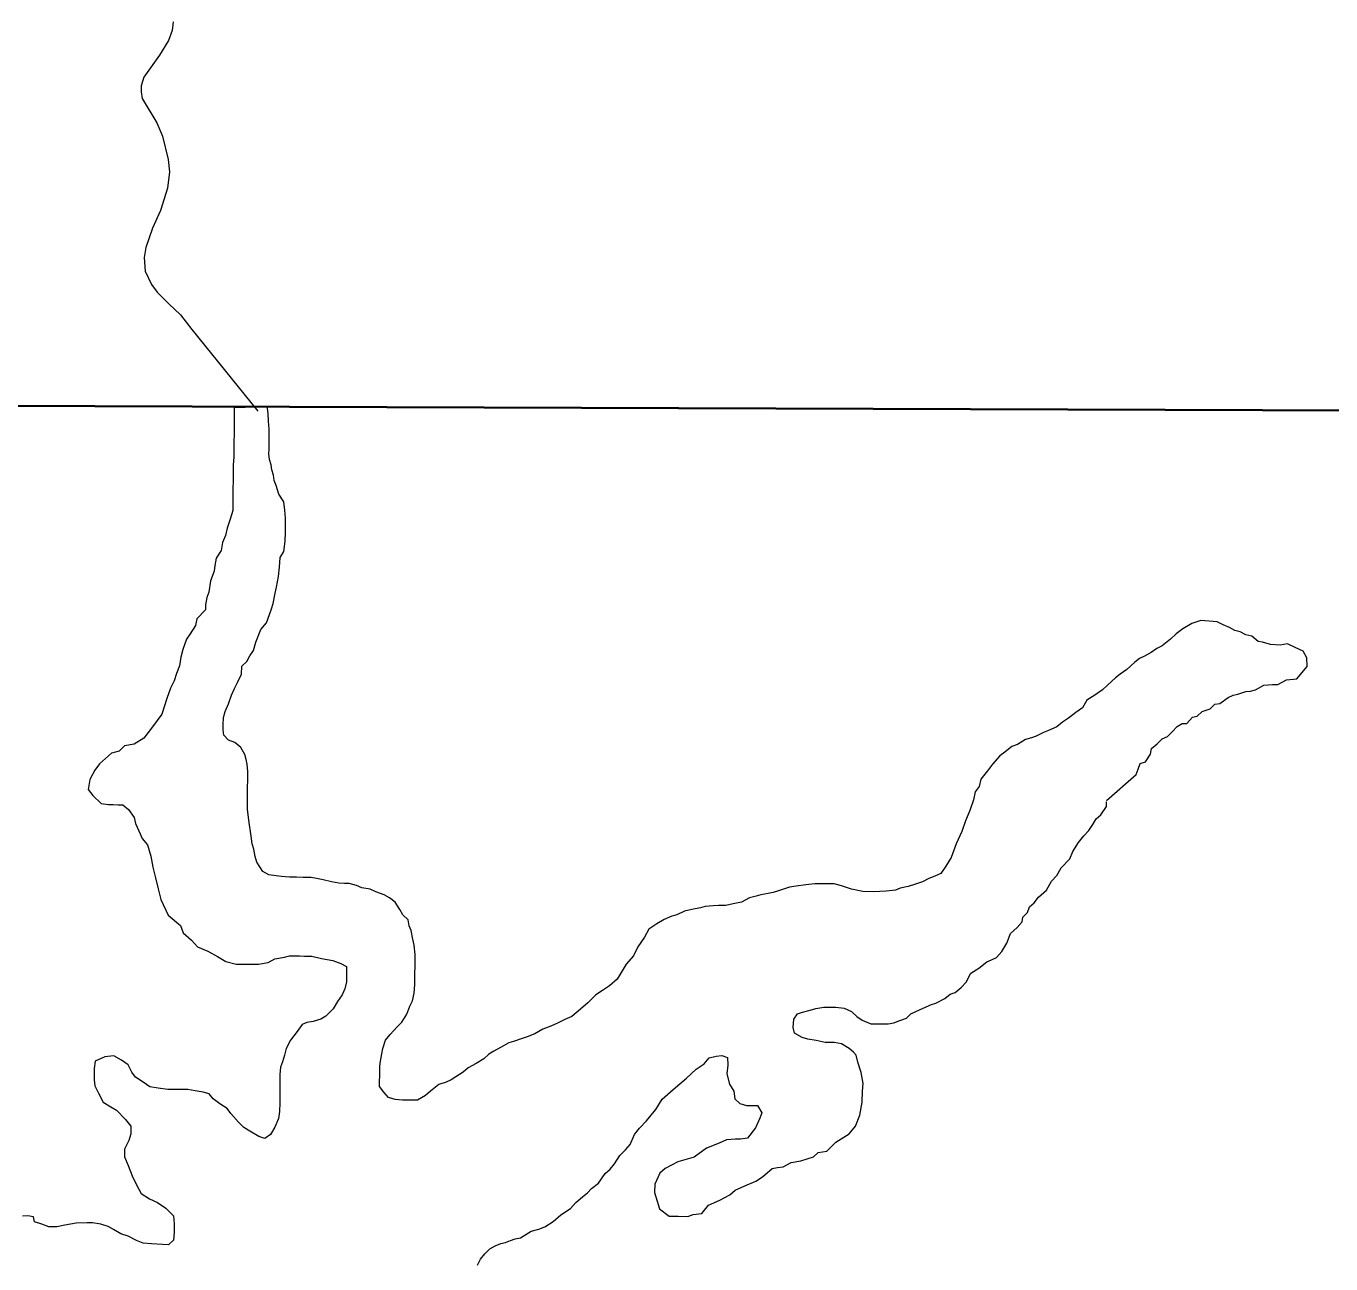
# Model space of a CAD drawing. Extents: x -1643653 to 4543381, y 1624270 to 13878484.
# Drawn here: x 587759 to 588838, y 8909253 to 8910276 of the extents above; entities that cross this region are included whole.
import ezdxf

# ---------------------------------------------------------------- set-up
doc = ezdxf.new("R2010")
doc.units = 0
doc.header["$LTSCALE"] = 200
doc.layers.add('6', color=7, linetype='Continuous', lineweight=13)
doc.layers.add('60', color=7, linetype='Continuous', lineweight=13)

msp = doc.modelspace()

# ---------------------------------------------------------------- linework, layer by layer
at = {"layer": '6'}
msp.add_line((574653.9, 8910009.3), (626625.7, 8909822.1), dxfattribs=at)
for points in [[(587880.7, 8910279.9), (587879.8, 8910272.7), (587876.8, 8910264.5), (587869.5, 8910252.5), (587856.5, 8910234.2), (587854.3, 8910227), (587854.2, 8910222), (587855.1, 8910216.6)], [(587855.1, 8910216.6), (587867.1, 8910196.4), (587872, 8910185.4), (587876.7, 8910166), (587876.7, 8910166), (587877.6, 8910155.8), (587876.1, 8910142.3), (587870.3, 8910123.9), (587863.5, 8910109.4), (587858, 8910093.2), (587856.8, 8910085), (587857.7, 8910073.8), (587862.8, 8910062.8), (587867.6, 8910056.4), (587877.1, 8910046.8), (587886.7, 8910037.5), (587896.1, 8910025.6), (587950.7, 8909957.8)], [(587958.5, 8909961.4), (587931.2, 8909960.8), (587931.2, 8909954.3), (587931.1, 8909949.2), (587931.1, 8909945.2), (587931.1, 8909938.7), (587931, 8909933.2), (587931, 8909926.7), (587930.9, 8909920.2), (587930.4, 8909913.2), (587930.3, 8909905.2), (587930.3, 8909899.7), (587930.2, 8909894.2), (587930.2, 8909887.2), (587930.1, 8909880.7), (587930.1, 8909875.7), (587928, 8909868.7), (587925.5, 8909861.2), (587923.9, 8909855.2), (587921.4, 8909849.2), (587920.3, 8909842.7), (587916.3, 8909836.2), (587915.2, 8909830.2), (587914.7, 8909825.7), (587911.6, 8909817.7), (587910.1, 8909808.2), (587908.5, 8909803.7), (587907.5, 8909797.7), (587907.4, 8909793.7), (587900.4, 8909786.2), (587899.3, 8909780.7), (587894.8, 8909773.7), (587891.8, 8909769.2), (587888.7, 8909760.8), (587887.1, 8909754.3), (587886.1, 8909747.3), (587883.5, 8909740.8), (587881.5, 8909734.8), (587878.4, 8909728.8), (587875.4, 8909720.3), (587871.3, 8909707.3), (587863.7, 8909696.8), (587856.6, 8909687.4), (587848.6, 8909682.4), (587840.6, 8909681), (587836.2, 8909676.6), (587829.8, 8909674.9), (587829.8, 8909674.9), (587819.9, 8909666.1), (587815.9, 8909660.9), (587811.8, 8909653.3), (587810.3, 8909645.1), (587814.2, 8909640.1), (587821.2, 8909633.5), (587827.2, 8909632.5), (587831.2, 8909632.5), (587835.2, 8909632.4), (587839.2, 8909632.4), (587843.7, 8909628.4), (587848.6, 8909621.8), (587849.6, 8909616.8), (587853.5, 8909608.3), (587855, 8909604.3), (587859.6, 8909599.1), (587862.3, 8909589.9)], [(587923.8, 8909709.5), (587926.4, 8909715.9), (587928.9, 8909722.9), (587931.5, 8909728.4), (587934, 8909733.4), (587937.1, 8909740.4), (587937.6, 8909746.9), (587941.6, 8909750.9), (587944.2, 8909755.4), (587947.2, 8909759.9), (587949.2, 8909766.9), (587953.3, 8909777.4), (587957.9, 8909782.8), (587960.4, 8909789.8), (587962, 8909794.3), (587963.5, 8909798.8), (587965.1, 8909807.3), (587966.1, 8909812.3), (587967.7, 8909821.3), (587968.7, 8909828.8), (587969.3, 8909836.8), (587972.3, 8909841.8), (587973.4, 8909850.3), (587973.5, 8909857.8), (587973.5, 8909865.3), (587973.5, 8909869.4), (587973.1, 8909875.9), (587972.2, 8909882.9), (587968.2, 8909889.4), (587965.8, 8909896.4), (587964.3, 8909900.5), (587963.8, 8909905), (587962.3, 8909909.5), (587961.9, 8909913.5), (587960.4, 8909918), (587959.9, 8909922.5), (587960, 8909926.5), (587960, 8909930.5), (587960, 8909934.5), (587960.1, 8909938.5), (587960.1, 8909943.1), (587959.7, 8909949.6), (587959.2, 8909956.1), (587958.7, 8909960.1), (587958.5, 8909961.4)], [(588730.7, 8909784.7), (588723.1, 8909782.2), (588715.7, 8909777.8), (588710.3, 8909773.8), (588705.6, 8909769.4), (588698.6, 8909763.7), (588694.1, 8909761.7), (588689.6, 8909758.2), (588684, 8909755.3), (588680, 8909753.3), (588676, 8909750.3), (588669.5, 8909744.3), (588663.9, 8909740.4), (588659.9, 8909737.4), (588653.3, 8909731.4), (588649.3, 8909727.4), (588642.8, 8909723), (588636.2, 8909719), (588632.7, 8909712.5), (588627.2, 8909708.6), (588621.1, 8909704.1), (588616.1, 8909700.6), (588611.6, 8909696.7), (588604.5, 8909693.7), (588600.5, 8909692.2), (588594.5, 8909689.2), (588590.5, 8909687.8), (588585.5, 8909686.3), (588578.9, 8909682.3), (588574.4, 8909680.4), (588568.4, 8909675.9), (588564.4, 8909672.9), (588558.3, 8909666), (588554.3, 8909660.5), (588548.7, 8909653.5), (588547.2, 8909647.5), (588544.1, 8909643), (588542.6, 8909636.5), (588539.5, 8909627.5), (588535.9, 8909619), (588532.9, 8909610.1), (588528.3, 8909600.1), (588524.2, 8909588.6), (588519.7, 8909581.6), (588515.6, 8909575.6), (588511.1, 8909573.6), (588505.1, 8909571.2), (588500.5, 8909568.7), (588494.5, 8909566.7), (588488.5, 8909564.8), (588482, 8909563.3), (588478, 8909561.8), (588470.5, 8909560.9), (588460, 8909560.2), (588451, 8909560.5), (588441.8, 8909562.6), (588433.5, 8909565.3), (588427.4, 8909566.9), (588422.4, 8909567), (588417.9, 8909567), (588411.4, 8909567), (588403.9, 8909566.1), (588395.9, 8909565.1), (588390.4, 8909564.2), (588381.4, 8909561.2), (588376.9, 8909559.8), (588372.9, 8909558.8), (588366.8, 8909557.8), (588362.8, 8909556.8), (588357.3, 8909555.4), (588350.8, 8909551.9), (588343.8, 8909550.5), (588337.8, 8909549), (588331.8, 8909549), (588327.3, 8909548.6), (588320.8, 8909548.1), (588316.7, 8909547.1), (588309.7, 8909545.7), (588303.7, 8909544.2), (588297.2, 8909541.2), (588293.2, 8909540.3), (588286.7, 8909537.3), (588280.6, 8909533.8), (588274.1, 8909529.4), (588270.5, 8909522.9), (588265, 8909514.9), (588261.4, 8909507.4), (588255.4, 8909500.5), (588251.3, 8909493.5), (588247.8, 8909488), (588241.7, 8909482.5), (588235.7, 8909478.6), (588230.2, 8909475.1), (588223.6, 8909468.6), (588217.6, 8909463.2), (588210.5, 8909457.2), (588204.5, 8909454.7), (588198.5, 8909451.8), (588193, 8909449.3), (588186.4, 8909446.8), (588179.9, 8909442.9)], [(588818.5, 8909746.6), (588818.3, 8909753.9), (588815.2, 8909759.4), (588808.5, 8909762.5), (588802.4, 8909765.5), (588796.3, 8909764.3), (588788.3, 8909764.9), (588788.3, 8909764.9), (588781.6, 8909766.8), (588778, 8909767.4), (588772.7, 8909771.9), (588767.7, 8909773), (588763.2, 8909775.5), (588758.7, 8909776.5), (588754.2, 8909779.1), (588749.2, 8909781.1), (588744.2, 8909783.6), (588730.7, 8909784.7)], [(588652.6, 8909636), (588677.2, 8909657.4), (588678.8, 8909661.9), (588680.3, 8909666.4), (588684.8, 8909667.9), (588688.9, 8909674.3), (588689.9, 8909678.8), (588694.4, 8909682.8), (588698.5, 8909686.8), (588703, 8909688.8), (588707, 8909692.8), (588711.1, 8909697.2), (588715.1, 8909699.7), (588719.1, 8909699.7), (588723.6, 8909704.7), (588727.6, 8909705.6), (588731.7, 8909709.6), (588738.2, 8909711.6), (588742.2, 8909715.6), (588746.2, 8909716), (588753.3, 8909721), (588757.3, 8909723), (588761.3, 8909723.9), (588767.8, 8909725.9), (588771.8, 8909726.4), (588775.8, 8909727.3), (588782.8, 8909731.3), (588789.9, 8909731.8), (588794.4, 8909731.7), (588801.4, 8909735.7), (588809.9, 8909736.6), (588818.5, 8909746.6)], [(588179.9, 8909442.9), (588173.4, 8909440.4), (588169.4, 8909439), (588162.3, 8909436.5), (588158.3, 8909435.5), (588151.3, 8909431.6), (588145.8, 8909428.6), (588141.8, 8909426.1), (588137.7, 8909422.1), (588131.2, 8909418.2), (588124.7, 8909414.7), (588120.6, 8909411.2), (588114.6, 8909407.3), (588110.6, 8909404.8), (588106.6, 8909402.8), (588100.5, 8909400.9), (588093.5, 8909395.4), (588089.5, 8909391.9), (588082.9, 8909387.9), (588076.9, 8909388), (588070.4, 8909388), (588064.4, 8909388.6), (588058.9, 8909390.1), (588055, 8909394.7), (588051.5, 8909399.2), (588051.5, 8909403.7), (588051.6, 8909408.2), (588051.6, 8909416.2), (588052.2, 8909420.2), (588053.2, 8909426.2), (588054.2, 8909430.7), (588056.3, 8909437.7), (588060.3, 8909442.2), (588065.9, 8909448.7), (588069.9, 8909452.6), (588074, 8909459.1), (588076.5, 8909465.6), (588078.6, 8909470.1), (588080.1, 8909476.6), (588080.7, 8909483.6), (588080.7, 8909487.6), (588080.7, 8909491.6), (588080.8, 8909499.6), (588080.8, 8909504.1), (588080.8, 8909508.6), (588079.9, 8909516.2), (588078.9, 8909521.2), (588077.5, 8909528.2), (588076, 8909532.2), (588075.1, 8909537.2), (588070.6, 8909541.2), (588068.1, 8909545.8), (588064.2, 8909551.8), (588059.7, 8909555.3), (588055.2, 8909557.9), (588048.2, 8909560.4), (588043.7, 8909562.5), (588036.8, 8909563.5), (588032.3, 8909565.5), (588026.3, 8909567.1), (588022.3, 8909567.1), (588017.8, 8909567.6), (588011.8, 8909568.7), (588004.8, 8909570.2), (587999.3, 8909571.3), (587994.8, 8909572.3), (587988.3, 8909572.3), (587982.8, 8909572.4), (587976.8, 8909572.4), (587970.3, 8909573), (587965.8, 8909573.5), (587959.8, 8909574.5), (587954.8, 8909577.1), (587949.9, 8909584.8), (587949.9, 8909584.8), (587948.5, 8909589.5), (587947.5, 8909595.7), (587946.1, 8909599.9), (587945.2, 8909606.5), (587945.2, 8909606.5), (587943.3, 8909619.6), (587943.3, 8909619.6), (587943.3, 8909619.6), (587942.2, 8909628.7), (587942.2, 8909628.7), (587942.3, 8909636.2), (587942.3, 8909641.7), (587942.3, 8909646.2), (587942.4, 8909653.3), (587942.4, 8909659.8), (587942, 8909665.8), (587941, 8909669.8), (587940, 8909673.8), (587936.6, 8909679.8), (587931.6, 8909683.9), (587926.6, 8909685.9), (587922.7, 8909689.9), (587922.2, 8909694.4), (587922.2, 8909698.4), (587922.3, 8909704.5), (587923.8, 8909709.5)], [(588353.5, 8909317.1), (588362.6, 8909321), (588368.1, 8909324.5), (588376.1, 8909331.4), (588380.6, 8909332.4), (588385.2, 8909332.9), (588391.7, 8909336.3), (588399.7, 8909337.8), (588410.2, 8909341.2), (588414.2, 8909344.7), (588421.3, 8909345.7), (588428.8, 8909353.1), (588439.9, 8909360.1), (588444.9, 8909366.5), (588448.7, 8909375.7), (588450.5, 8909386.4), (588450.9, 8909395.3), (588451.4, 8909401.9), (588449.6, 8909410.8), (588446.9, 8909419.3), (588445.6, 8909425.1), (588443.4, 8909427.7), (588439.9, 8909430.7), (588433.4, 8909434.7), (588427.5, 8909435.7), (588419.9, 8909435.8), (588412.5, 8909437.3), (588405.5, 8909438.4), (588401, 8909439.9), (588394.5, 8909443.5), (588393.5, 8909448), (588394.1, 8909455), (588397.1, 8909459.5), (588401.1, 8909460.9), (588407.6, 8909462.4), (588412.2, 8909463.9), (588418.7, 8909464.8), (588422.7, 8909464.8), (588428.7, 8909464.8), (588435.7, 8909464.2), (588441.7, 8909461.2), (588446.1, 8909457.2), (588450.6, 8909454.1), (588457.6, 8909451.1), (588461.6, 8909451), (588467.6, 8909451), (588472.1, 8909451), (588476.6, 8909451.9), (588481.6, 8909453.9), (588487.2, 8909455.8), (588490.8, 8909459.4), (588498.5, 8909462.9), (588507.9, 8909467.1), (588507.9, 8909467.1), (588507.9, 8909467.1), (588511.5, 8909468.2), (588518.8, 8909472.2), (588523.3, 8909475.7), (588527.3, 8909477.1), (588532.3, 8909481.1), (588536.4, 8909485.6), (588540.4, 8909493.1), (588540.4, 8909493.1), (588547, 8909497.2), (588553.5, 8909502.5), (588557.5, 8909504), (588561.5, 8909506), (588566.1, 8909510.9), (588570.1, 8909517.9), (588573.2, 8909525.9), (588578.7, 8909530.9), (588582.8, 8909535.4), (588583.3, 8909539.4), (588587.3, 8909543.3), (588588.9, 8909547.8), (588592.9, 8909551.3), (588596.4, 8909555.8), (588603, 8909561.8), (588607, 8909569.2), (588611.6, 8909573.7), (588615.1, 8909580.2), (588622.2, 8909587.7), (588624.7, 8909593.7), (588629.3, 8909601.1), (588633.8, 8909606.6), (588637.9, 8909611.1), (588641.4, 8909616.1), (588644, 8909620.6), (588648, 8909624.1), (588652.5, 8909631), (588652.6, 8909634.9)], [(587862.3, 8909589.9), (587863.9, 8909580.6), (587866.1, 8909571.9), (587868.3, 8909562.7), (587870.5, 8909554), (587876.5, 8909541), (587886.9, 8909532.4), (587888.9, 8909526.4), (587895.9, 8909520.4), (587900.8, 8909514.8), (587909.3, 8909511.3), (587917.3, 8909506.7), (587924.2, 8909502.7), (587932.7, 8909500.6), (587936.7, 8909500.6), (587940.7, 8909500.6), (587946.7, 8909500.5), (587951.2, 8909500.5), (587959.2, 8909501.9), (587964.8, 8909504.9), (587972.8, 8909506.3), (587976.8, 8909507.3), (587980.8, 8909507.3), (587985.3, 8909507.3), (587989.3, 8909507.2), (587995.3, 8909507.2), (588003.3, 8909505.2), (588012.8, 8909503.6), (588019.3, 8909501), (588024.2, 8909498.5), (588024.2, 8909494), (588024.2, 8909486), (588022.6, 8909480), (588020.6, 8909475), (588016.5, 8909469.5), (588013, 8909463.5), (588006.9, 8909457.6)], [(588006.9, 8909457.6), (588002.9, 8909455.1), (587996.4, 8909453.1), (587991.4, 8909452.2), (587987.4, 8909450.7), (587983.3, 8909444.7), (587977.8, 8909437.7), (587974.2, 8909430.7), (587972.7, 8909425.2), (587971.1, 8909419.7), (587969.6, 8909415.2), (587969, 8909409.2), (587969, 8909404.7), (587968.9, 8909396.2), (587968.9, 8909390.2), (587968.9, 8909385.7), (587968.8, 8909378.7), (587967.8, 8909372.7), (587964.7, 8909365.7), (587961.2, 8909359.7), (587956.6, 8909356.2), (587951.6, 8909357.8), (587944.2, 8909362.3), (587939.2, 8909365.4), (587934.7, 8909369.9), (587928.3, 8909377), (587925.3, 8909381), (587919.3, 8909385), (587913.9, 8909389.1), (587910.4, 8909393.1), (587905.4, 8909394.6), (587898.9, 8909395.7), (587892.9, 8909396.7), (587886.4, 8909396.8), (587880.9, 8909396.8), (587876.4, 8909396.8), (587868.4, 8909397.9), (587861.4, 8909398.9), (587856, 8909403), (587849.5, 8909407), (587846.5, 8909411.1), (587843.6, 8909417.1), (587838.1, 8909421.1), (587831.6, 8909424.7), (587824.1, 8909423.7), (587816.1, 8909420.3), (587815.5, 8909414.3), (587815.4, 8909404.7), (587815.9, 8909399.7), (587818.9, 8909393.7), (587822.8, 8909386.2), (587829.3, 8909382.6), (587833.8, 8909379.6), (587841.2, 8909372), (587845.7, 8909366.5), (587845.6, 8909360), (587844.1, 8909354.5), (587840.5, 8909347.5), (587840.5, 8909341), (587843.4, 8909334), (587846.8, 8909325.4), (587850.3, 8909317.9), (587854.2, 8909310.9), (587861.2, 8909306.3), (587867.7, 8909303.3)], [(588132.4, 8909251.4), (588135, 8909256.4), (588138.5, 8909260.9), (588142.5, 8909264.9), (588147, 8909267.4), (588151.6, 8909269.3), (588155.6, 8909270.3), (588159.6, 8909271.8), (588163.6, 8909273.3), (588168.1, 8909274.2), (588176.9, 8909279.7), (588176.9, 8909279.7), (588183.1, 8909281.4), (588188.2, 8909283.1), (588195, 8909287.6), (588201.2, 8909293.2), (588209.2, 8909298.3), (588213.7, 8909303.4), (588219.3, 8909308), (588223.3, 8909311.4), (588226.7, 8909314.8), (588232.4, 8909319.3), (588238, 8909327.3), (588242.1, 8909330.8), (588245.6, 8909335.3), (588250.2, 8909342.3), (588254.7, 8909346.8), (588258.7, 8909351.2), (588262.3, 8909359.7), (588266.3, 8909364.7), (588272.3, 8909371), (588279.9, 8909380.3), (588285.2, 8909388.8), (588294.1, 8909396.8), (588305.2, 8909406.1), (588313.2, 8909413.7), (588319.9, 8909418.1), (588323.9, 8909423), (588329.7, 8909424.3), (588334.6, 8909424.8), (588339.1, 8909423.4), (588339.5, 8909416.8), (588338.7, 8909409.8), (588340.8, 8909401.2), (588344.4, 8909395.4), (588345.3, 8909389.2), (588349.3, 8909385.2), (588355, 8909383.7), (588364, 8909383.6), (588367.5, 8909377.6), (588365.9, 8909373.1), (588362.4, 8909365.1), (588355.8, 8909356.6), (588349.8, 8909355.6), (588345.8, 8909355.7), (588338.3, 8909355.2), (588332.3, 8909352.3), (588321.7, 8909348.3), (588311.7, 8909340.9), (588298.1, 8909337), (588287.6, 8909331.5), (588283.1, 8909327.6), (588279, 8909318.6), (588278.9, 8909311.6), (588280.9, 8909304.5), (588282.8, 8909298), (588290.8, 8909291.9), (588298.3, 8909291.9), (588306.3, 8909291.8), (588310.8, 8909293.3), (588317.8, 8909294.3), (588323.4, 8909301.2), (588332.9, 8909305.2), (588341, 8909309.6), (588345.5, 8909313.6), (588353.5, 8909317.1)], [(587867.7, 8909303.3), (587874.7, 8909298.7), (587881.1, 8909292.2), (587881.6, 8909285.6), (587881.5, 8909278.6), (587881, 8909272.1), (587876.9, 8909268.2), (587871.9, 8909268.7), (587862.9, 8909269.2), (587855.9, 8909269.8), (587850.5, 8909271.8), (587843.5, 8909275.4), (587837.5, 8909277.4), (587831.5, 8909281), (587827, 8909283.5), (587821, 8909285.5), (587814, 8909286.6), (587809.5, 8909286.6), (587800.5, 8909286.2), (587791, 8909284.7), (587784.5, 8909283.3), (587778, 8909283.3), (587772, 8909285.4), (587766, 8909287.4), (587765.1, 8909291.4), (587760.6, 8909292.4), (587756.1, 8909292)]]:
    msp.add_lwpolyline(points, dxfattribs=at)
msp.add_lwpolyline([(596575.8, 8909932.4), (585614.8, 8909969.8), (585583.8, 8898914.4), (596544.8, 8898874.9)], close=True, dxfattribs=at)
at = {"layer": '60', "lineweight": 25}
msp.add_spline([(814781, 9009175.5), (814787.2, 9009173.4), (814796.9, 9009173.4), (814799.4, 9009172.4), (814805.1, 9009174.5), (814805.6, 9009176.5), (814811.7, 9009179.5), (814811.7, 9009179.5), (814801.5, 9009181), (814790.7, 9009181.5), (814784.1, 9009183.1), (814777.4, 9009185.1), (814778.4, 9009175.5)], degree=3, dxfattribs=at)

doc.saveas('drawing.dxf')
